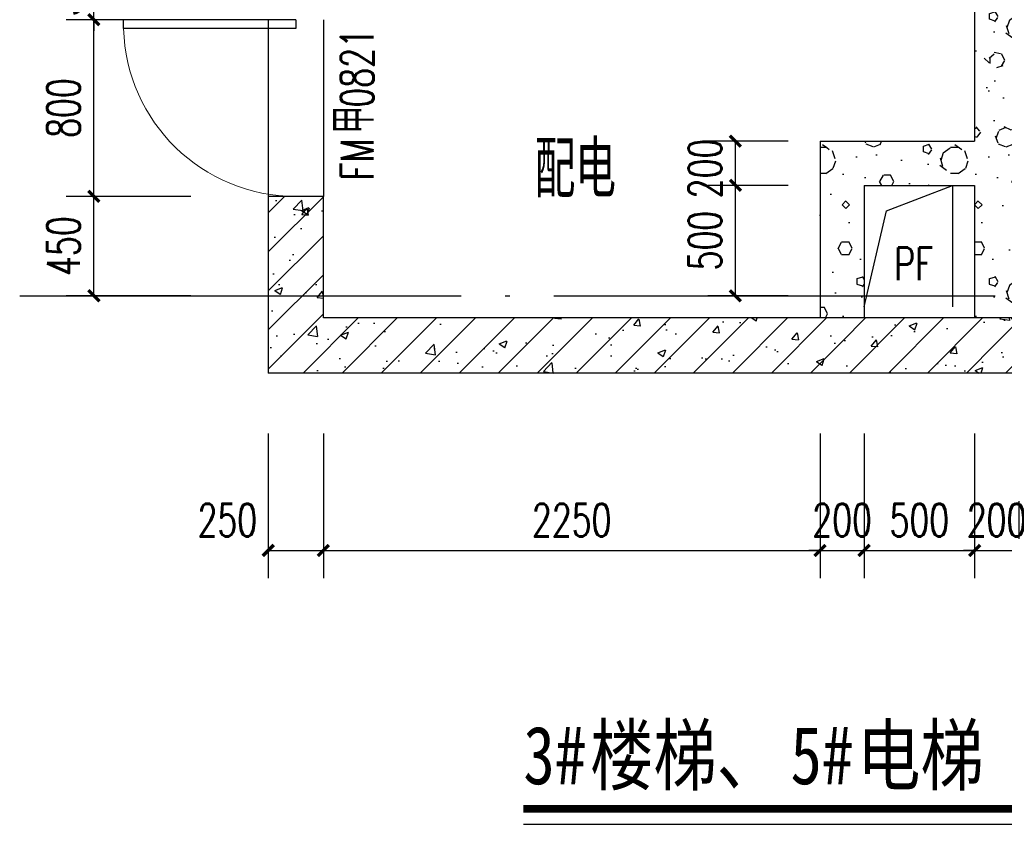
# Model space of a CAD drawing. Extents: x 797781 to 1255204, y 21234 to 1024248.
# Tile 1000 of 1056: x 1151204 to 1155665, y 662365 to 666008. Entities that reach past the tile are written whole.
import ezdxf

# ---------------------------------------------------------------- set-up
doc = ezdxf.new("R2010")
doc.units = 0
doc.header["$LTSCALE"] = 1000
doc.header["$MEASUREMENT"] = 0
doc.linetypes.add('230303生产综合楼-平面图_t8$0$DOTE', pattern=[2.42, 2, -0.2, 0.02, -0.2])
for name, color, linetype in [('230303生产综合楼-平面图_t8$0$AXIS', 3, 'Continuous'), ('230303生产综合楼-平面图_t8$0$DIM_SYMB', 3, 'Continuous'), ('230303生产综合楼-平面图_t8$0$DOOR_FIRE_TEXT', 7, 'Continuous'), ('230303生产综合楼-平面图_t8$0$DOTE', 1, '230303生产综合楼-平面图_t8$0$DOTE'), ('230303生产综合楼-平面图_t8$0$H-楼板留洞', 6, 'Continuous'), ('230303生产综合楼-平面图_t8$0$PUB_DIM', 3, 'Continuous'), ('230303生产综合楼-平面图_t8$0$PUB_HATCH', 8, 'Continuous'), ('230303生产综合楼-平面图_t8$0$PUB_TEXT', 7, 'Continuous'), ('230303生产综合楼-平面图_t8$0$WALL', 40, 'Continuous'), ('230303生产综合楼-平面图_t8$0$板洞', 6, 'Continuous'), ('DOOR_FIRE', 4, 'Continuous'), ('PUB_TEXT', 7, 'Continuous')]:
    doc.layers.add(name, color=color, linetype=linetype)
doc.styles.add('230303生产综合楼-平面图_t8$0$-黑体', font='simhei.ttf', dxfattribs={"width": 0.8})
doc.styles.add('230303生产综合楼-平面图_t8$0$_TCH_DIM', font='SIMPLEX', dxfattribs={"bigfont": 'GBCBIG'})
doc.styles.add('230303生产综合楼-平面图_T8$0$_TCH_DIM_T3', font='SIMPLEX', dxfattribs={"width": 0.705882, "bigfont": 'GBCBIG'})
doc.styles.add('230303生产综合楼-平面图_t8$0$_TCH_WINDOW', font='SIMPLEX', dxfattribs={"height": 3.5, "bigfont": 'GBCBIG'})
doc.dimstyles.new('230303生产综合楼-平面图_T8$0$_TCH_ARCH&&50', dxfattribs={"dimtxt": 148.75, "dimasz": 50, "dimexe": 125, "dimexo": 150, "dimgap": 63.125, "dimtad": 1, "dimdec": 0, "dimzin": 0, "dimdsep": 46, "dimtxsty": '230303生产综合楼-平面图_T8$0$_TCH_DIM_T3', "dimblk": '230303生产综合楼-平面图_t8$0$_ArchTick', "dimcen": 0.09, "dimclrt": 7, "dimazin": 2, "dimtfac": 1, "dimtdec": 0, "dimtix": 1, "dimtmove": 2, "dimatfit": 3, "dimfxl": 1, "dimtolj": 1, "dimtzin": 0, "dimarcsym": 0})
pattern_1 = [(0, (177, -183), (300, 600), [0, -600]), (0, (-174, -264), (300, 600), [0, -600]), (0, (21, -270), (300, 600), [0, -600]), (0, (234, -93), (300, 600), [0, -600]), (0, (-15, -300), (300, 600), [0, -600]), (0, (294, 285), (300, 600), [0, -600]), (0, (111, 237), (300, 600), [0, -600]), (0, (207, 162), (300, 600), [0, -600]), (0, (-282, 150), (300, 600), [0, -600]), (0, (12, 123), (300, 600), [0, -600]), (0, (-102, -30), (300, 600), [0, -600]), (0, (-96, -255), (300, 600), [0, -600]), (0, (129, -279), (300, 600), [0, -600]), (0, (294, -15), (300, 600), [0, -600]), (0, (-267, -108), (300, 600), [0, -600]), (0, (-216, -6), (300, 600), [0, -600]), (0, (18, -48), (300, 600), [0, -600]), (0, (-66, -135), (300, 600), [0, -600]), (0, (-114, 63), (300, 600), [0, -600]), (0, (-39, 288), (300, 600), [0, -600]), (0, (-243, -234), (300, 600), [0, -600]), (0, (87, 165), (300, 600), [0, -600]), (0, (-192, 174), (300, 600), [0, -600]), (0, (-240, 252), (300, 600), [0, -600]), (130.601294, (257.143, 97.143), (-1499.9999834, 1800.0000079), [26.34155, -11037.111]), (18.434949, (214.29, 108.57), (1499.9999945, 599.9999956), [27.10524, -3767.6279]), (90, (214.3, 82.86), (300, 600), [25.71428, -1174.28565]), (161.565051, (240, 74.29), (-1500.0000076, 599.999955), [27.10524, -3767.6279]), (53.130102, (240, 74.29), (300.000001, 600), [28.57143, -2971.4285]), (135, (262.86, -231.43), (-300.000036, 599.99996), [24.24366, -1672.8126]), (45, (228.57, -231.43), (299.999998, 599.999998), [24.24366, -1672.8126]), (135, (245.71, -248.57), (-300.000036, 599.99996), [24.24366, -1672.8126]), (45, (245.71, -248.57), (299.999998, 599.999998), [24.24366, -1672.8126]), (116.56505, (-25.7, 171.43), (-5e-05, 1199.99997), [31.94383, -638.8765]), (180, (-40, 200), (-300, 600), [34.28572, -565.71425]), (63.43495, (-88.57, 171.43), (3e-06, 1200), [31.94383, -638.8765]), (116.56505, (-74.3, 142.86), (-5e-05, 1199.99997), [31.94383, -638.8765]), (0, (-74.3, 142.86), (300, 600), [34.28572, -565.71425]), (63.43495, (-40, 142.86), (3e-06, 1200), [31.94383, -638.8765]), (107.102728, (200, -31.429), (-899.9999656, 3000.00000484), [38.86135, -16282.9025]), (143.972626, (188.57, 5.714), (-5699.9999277, 4199.9999952), [38.86135, -8122.02]), (180, (157.14, 28.6), (-300, 600), [37.14286, -562.8571]), (36.0273733, (88.57, 5.714), (5699.9999579, 4199.9999547), [38.86135, -8122.02]), (71.565051, (77.14, -28.57), (900.0000046, 2999.999995), [36.14032, -3758.5928]), (107.102728, (88.571, -65.714), (-899.9999656, 3000.00000484), [38.86135, -16282.9025]), (143.972626, (120, -88.57), (-5699.9999277, 4199.9999952), [38.86135, -8122.02]), (0, (120, -88.6), (300, 600), [37.14286, -562.8571]), (36.0273733, (157.143, -88.57), (5699.9999579, 4199.9999547), [38.86135, -8122.02]), (71.565051, (188.57, -65.71), (900.0000046, 2999.999995), [36.14032, -3758.5928]), (150.255118, (205.714, 248.57), (-900.000002, 599.9999926), [23.03502, -4814.3196]), (90, (185.7, 237.14), (300, 600), [22.85714, -1177.14275]), (29.744881, (185.714, 237.14), (900.0000005, 599.999997), [23.03502, -4814.3196]), (116.56505, (65.7, -177.14), (-5e-05, 1199.99997), [31.94383, -638.8765]), (168.690067, (51.43, -148.57), (-2700.000002, 599.999985), [29.13725, -6089.6855]), (41.185925, (0, -162.857), (7499.99995456, 6599.9999423), [30.37184, -12725.802]), (90, (0, -191.43), (300, 600), [28.57143, -1171.4285]), (138.814074, (22.857, -211.429), (-7499.9998667, 6600.00004204), [30.37184, -12725.802]), (16.6992442, (22.857, -211.429), (9899.9999255, 2999.9999686), [29.82945, -12498.5375]), (60.945396, (51.43, -202.857), (299.9999992, 599.9999947), [29.41609, -12325.3395]), (109.983106, (-185.714, 74.286), (-1500.00000565, 4199.9999889), [33.442, -14012.1975]), (155.556045, (-197.143, 105.714), (-3900.00001487, 1799.9999626), [34.52299, -14465.1315]), (24.4439547, (-260, 105.714), (3900.00000195, 1799.99999134), [34.52299, -14465.1315]), (70.0168934, (-271.429, 74.286), (1500.0000045, 4199.9999896), [33.442, -14012.1975]), (109.983106, (-260, 42.857), (-1500.00000565, 4199.9999889), [33.442, -14012.1975]), (160.016893, (-228.57, 31.43), (-1500.0000009, 599.9999727), [33.442, -6989.3775]), (19.9831065, (-228.57, 31.43), (1499.9999918, 599.999999), [33.442, -6989.3775]), (70.0168934, (-197.143, 42.857), (1500.0000045, 4199.9999896), [33.442, -14012.1975]), (122.005383, (37.14, 20), (-300.0000403, 599.9999694), [26.95423, -5633.434]), (18.434949, (-2.86, 34.29), (1499.9999945, 599.9999956), [27.10524, -3767.6279]), (90, (-2.86, 8.57), (300, 600), [25.71428, -1174.28565]), (161.565051, (22.86, 0), (-1500.0000076, 599.999955), [27.10524, -3767.6279]), (54.4623222, (22.857, 0), (2099.999997, 2999.9999955), [24.57807, -10298.2115]), (116.56505, (-137.14, -125.7), (-5e-05, 1199.99997), [31.94383, -638.8765]), (180, (-151.4, -97.14), (-300, 600), [31.42857, -568.5714]), (59.0362434, (-200, -125.714), (300.000001, 599.999997), [33.31973, -6963.822]), (120.963756, (-182.857, -154.286), (-300.000041, 599.9999724), [33.31973, -6963.822]), (0, (-182.86, -154.3), (300, 600), [31.42857, -568.5714]), (63.43495, (-151.43, -154.3), (3e-06, 1200), [31.94383, -638.8765])]
pattern_2 = [(45, (0, 0), (-88.388348, 88.388348), []), (50, (0, 0), (358.63009, -31.37607), [37.5, -412.5]), (355, (0, 0), (-69.37567, 376.09607), [30, -330]), (100.4514, (29.9, -2.6), (289.25469, 344.71977), [31.870095, -350.57106]), (46.1842, (0, 100), (533.62052, -82.7595), [56.25, -618.75]), (96.6356, (44.47, 93.1), (467.33135, 487.05894), [47.80514, -525.8565]), (351.1842, (0, 100), (467.33097, 487.0593), [45, -495]), (21, (50, 75), (298.453526, -201.309445), [37.5, -412.5]), (326, (50, 75), (121.65767, 362.57502), [30, -330]), (71.4514, (74.87, 58.22), (420.11131, 161.26525), [31.870095, -350.57106]), (37.5, (0, 0), (6.079928, 166.446927), [0, -326, 0, -335, 0, -331.25]), (7.5, (0, 0), (131.534769, 197.205856), [0, -191, 0, -318.5, 0, -126.25]), (327.5, (-111.5, 0), (266.911218, -11.277436), [0, -125, 0, -390, 0, -517.5]), (317.5, (-161.5, 0), (291.593085, 50.05249), [0, -162.5, 0, -259, 0, -367.5])]

# ---------------------------------------------------------------- blocks, each defined once
blk = doc.blocks.new('230303生产综合楼-平面图_t8$0$_ArchTick')
at = {"color": 0, "linetype": 'ByBlock', "const_width": 0.3}
blk.add_lwpolyline([(-0.5, -0.5), (0.5, 0.5)], dxfattribs=at)
blk = doc.blocks.new('*D2922')
at = {"layer": '230303生产综合楼-平面图_t8$0$PUB_DIM', "color": 0, "lineweight": -2, "transparency": 16777216}
for p, q in [((1154684.9, 665257.7), (1154321.5, 665257.7)), ((1154446.5, 664757.7), (1154446.5, 665257.7)), ((1154684.9, 664757.7), (1154321.5, 664757.7))]:
    blk.add_line(p, q, dxfattribs=at)
at = {"layer": 'Defpoints', "color": 0, "transparency": 16777216}
for p in [(1154446.5, 665257.7), (1154834.9, 665257.7), (1154834.9, 664757.7)]:
    blk.add_point(p, dxfattribs=at)
at = {"layer": '230303生产综合楼-平面图_t8$0$PUB_DIM', "color": 0, "lineweight": -2, "transparency": 16777216, "xscale": 50, "yscale": 50, "zscale": 50}
for p, rotation in [((1154446.5, 665257.7), 90), ((1154446.5, 664757.7), 270)]:
    blk.add_blockref('230303生产综合楼-平面图_t8$0$_ArchTick', p, dxfattribs=dict(at, rotation=rotation))
at = {"layer": '230303生产综合楼-平面图_t8$0$PUB_DIM', "color": 7, "transparency": 16777216, "insert": (1154309, 665007.7), "char_height": 148.75, "attachment_point": 5, "rotation": 90, "style": '230303生产综合楼-平面图_T8$0$_TCH_DIM_T3'}
blk.add_mtext('\\A1;500', dxfattribs=at)
blk = doc.blocks.new('*D2923')
at = {"layer": '230303生产综合楼-平面图_t8$0$PUB_DIM', "color": 0, "lineweight": -2, "transparency": 16777216}
for p, q in [((1154684.9, 665457.7), (1154321.5, 665457.7)), ((1154446.5, 665257.7), (1154446.5, 665457.7)), ((1154684.9, 665257.7), (1154321.5, 665257.7))]:
    blk.add_line(p, q, dxfattribs=at)
at = {"layer": 'Defpoints', "color": 0, "transparency": 16777216}
for p in [(1154446.5, 665457.7), (1154834.9, 665457.7), (1154834.9, 665257.7)]:
    blk.add_point(p, dxfattribs=at)
at = {"layer": '230303生产综合楼-平面图_t8$0$PUB_DIM', "color": 0, "lineweight": -2, "transparency": 16777216, "xscale": 50, "yscale": 50, "zscale": 50}
for p, rotation in [((1154446.5, 665457.7), 90), ((1154446.5, 665257.7), 270)]:
    blk.add_blockref('230303生产综合楼-平面图_t8$0$_ArchTick', p, dxfattribs=dict(at, rotation=rotation))
at = {"layer": '230303生产综合楼-平面图_t8$0$PUB_DIM', "color": 7, "transparency": 16777216, "insert": (1154309, 665334), "char_height": 148.75, "attachment_point": 5, "rotation": 90, "style": '230303生产综合楼-平面图_T8$0$_TCH_DIM_T3'}
blk.add_mtext('\\A1;200', dxfattribs=at)
blk = doc.blocks.new('*D4067')
at = {"layer": '230303生产综合楼-平面图_t8$0$PUB_DIM', "color": 0, "lineweight": -2, "transparency": 16777216}
for p, q in [((1151978.9, 665207.7), (1151415, 665207.7)), ((1151540, 664757.7), (1151540, 665207.7)), ((1151978.9, 664757.7), (1151415, 664757.7))]:
    blk.add_line(p, q, dxfattribs=at)
at = {"layer": 'Defpoints', "color": 0, "transparency": 16777216}
for p in [(1151540, 665207.7), (1152128.9, 665207.7), (1152128.9, 664757.7)]:
    blk.add_point(p, dxfattribs=at)
at = {"layer": '230303生产综合楼-平面图_t8$0$PUB_DIM', "color": 0, "lineweight": -2, "transparency": 16777216, "xscale": 50, "yscale": 50, "zscale": 50}
for p, rotation in [((1151540, 665207.7), 90), ((1151540, 664757.7), 270)]:
    blk.add_blockref('230303生产综合楼-平面图_t8$0$_ArchTick', p, dxfattribs=dict(at, rotation=rotation))
at = {"layer": '230303生产综合楼-平面图_t8$0$PUB_DIM', "color": 7, "transparency": 16777216, "insert": (1151402.5, 664982.7), "char_height": 148.75, "attachment_point": 5, "rotation": 90, "style": '230303生产综合楼-平面图_T8$0$_TCH_DIM_T3'}
blk.add_mtext('\\A1;450', dxfattribs=at)
blk = doc.blocks.new('*D4068')
at = {"layer": '230303生产综合楼-平面图_t8$0$PUB_DIM', "color": 0, "lineweight": -2, "transparency": 16777216}
for p, q in [((1151978.9, 666007.7), (1151415, 666007.7)), ((1151540, 665207.7), (1151540, 666007.7)), ((1151978.9, 665207.7), (1151415, 665207.7))]:
    blk.add_line(p, q, dxfattribs=at)
at = {"layer": 'Defpoints', "color": 0, "transparency": 16777216}
for p in [(1151540, 666007.7), (1152128.9, 666007.7), (1152128.9, 665207.7)]:
    blk.add_point(p, dxfattribs=at)
at = {"layer": '230303生产综合楼-平面图_t8$0$PUB_DIM', "color": 0, "lineweight": -2, "transparency": 16777216, "xscale": 50, "yscale": 50, "zscale": 50}
for p, rotation in [((1151540, 666007.7), 90), ((1151540, 665207.7), 270)]:
    blk.add_blockref('230303生产综合楼-平面图_t8$0$_ArchTick', p, dxfattribs=dict(at, rotation=rotation))
at = {"layer": '230303生产综合楼-平面图_t8$0$PUB_DIM', "color": 7, "transparency": 16777216, "insert": (1151402.5, 665607.7), "char_height": 148.75, "attachment_point": 5, "rotation": 90, "style": '230303生产综合楼-平面图_T8$0$_TCH_DIM_T3'}
blk.add_mtext('\\A1;800', dxfattribs=at)
blk = doc.blocks.new('*D4069')
at = {"layer": '230303生产综合楼-平面图_t8$0$PUB_DIM', "color": 0, "lineweight": -2, "transparency": 16777216}
for p, q in [((1151540, 666307.7), (1151540, 666357.7)), ((1151978.9, 666307.7), (1151415, 666307.7)), ((1151540, 666007.7), (1151540, 666307.7)), ((1151978.9, 666007.7), (1151415, 666007.7)), ((1151540, 666007.7), (1151540, 665957.7))]:
    blk.add_line(p, q, dxfattribs=at)
at = {"layer": 'Defpoints', "color": 0, "transparency": 16777216}
for p in [(1151540, 666307.7), (1152128.9, 666307.7), (1152128.9, 666007.7)]:
    blk.add_point(p, dxfattribs=at)
at = {"layer": '230303生产综合楼-平面图_t8$0$PUB_DIM', "color": 0, "lineweight": -2, "transparency": 16777216, "xscale": 50, "yscale": 50, "zscale": 50}
for p, rotation in [((1151540, 666307.7), 270), ((1151540, 666007.7), 90)]:
    blk.add_blockref('230303生产综合楼-平面图_t8$0$_ArchTick', p, dxfattribs=dict(at, rotation=rotation))
at = {"layer": '230303生产综合楼-平面图_t8$0$PUB_DIM', "color": 7, "transparency": 16777216, "insert": (1151402.5, 666157.7), "char_height": 148.75, "attachment_point": 5, "rotation": 90, "style": '230303生产综合楼-平面图_T8$0$_TCH_DIM_T3'}
blk.add_mtext('\\A1;300', dxfattribs=at)
blk = doc.blocks.new('*D4094')
at = {"layer": '230303生产综合楼-平面图_t8$0$AXIS', "color": 0, "lineweight": -2, "transparency": 16777216}
for p, q in [((1155529.9, 664133.7), (1155529.9, 663479.8)), ((1155729.9, 664133.7), (1155729.9, 663479.8)), ((1155529.9, 663604.8), (1155479.9, 663604.8)), ((1155529.9, 663604.8), (1155729.9, 663604.8)), ((1155729.9, 663604.8), (1155779.9, 663604.8))]:
    blk.add_line(p, q, dxfattribs=at)
at = {"layer": 'Defpoints', "color": 0, "transparency": 16777216}
for p in [(1155529.9, 664283.7), (1155729.9, 664283.7), (1155729.9, 663604.8)]:
    blk.add_point(p, dxfattribs=at)
at = {"layer": '230303生产综合楼-平面图_t8$0$AXIS', "color": 0, "lineweight": -2, "transparency": 16777216, "xscale": 50, "yscale": 50, "zscale": 50}
blk.add_blockref('230303生产综合楼-平面图_t8$0$_ArchTick', (1155529.9, 663604.8), dxfattribs=at)
at = {"layer": '230303生产综合楼-平面图_t8$0$AXIS', "color": 0, "lineweight": -2, "transparency": 16777216, "xscale": 50, "yscale": 50, "zscale": 50, "rotation": 180}
blk.add_blockref('230303生产综合楼-平面图_t8$0$_ArchTick', (1155729.9, 663604.8), dxfattribs=at)
at = {"layer": '230303生产综合楼-平面图_t8$0$AXIS', "color": 7, "transparency": 16777216, "insert": (1155629.9, 663742.3), "char_height": 148.75, "attachment_point": 5, "style": '230303生产综合楼-平面图_T8$0$_TCH_DIM_T3'}
blk.add_mtext('\\A1;200', dxfattribs=at)
blk = doc.blocks.new('*D4095')
at = {"layer": '230303生产综合楼-平面图_t8$0$AXIS', "color": 0, "lineweight": -2, "transparency": 16777216}
for p, q in [((1155029.9, 664133.7), (1155029.9, 663479.8)), ((1155529.9, 664133.7), (1155529.9, 663479.8)), ((1155029.9, 663604.8), (1155529.9, 663604.8))]:
    blk.add_line(p, q, dxfattribs=at)
at = {"layer": 'Defpoints', "color": 0, "transparency": 16777216}
for p in [(1155029.9, 664283.7), (1155529.9, 664283.7), (1155529.9, 663604.8)]:
    blk.add_point(p, dxfattribs=at)
at = {"layer": '230303生产综合楼-平面图_t8$0$AXIS', "color": 0, "lineweight": -2, "transparency": 16777216, "xscale": 50, "yscale": 50, "zscale": 50, "rotation": 180}
blk.add_blockref('230303生产综合楼-平面图_t8$0$_ArchTick', (1155029.9, 663604.8), dxfattribs=at)
at = {"layer": '230303生产综合楼-平面图_t8$0$AXIS', "color": 0, "lineweight": -2, "transparency": 16777216, "xscale": 50, "yscale": 50, "zscale": 50}
blk.add_blockref('230303生产综合楼-平面图_t8$0$_ArchTick', (1155529.9, 663604.8), dxfattribs=at)
at = {"layer": '230303生产综合楼-平面图_t8$0$AXIS', "color": 7, "transparency": 16777216, "insert": (1155279.9, 663742.3), "char_height": 148.75, "attachment_point": 5, "style": '230303生产综合楼-平面图_T8$0$_TCH_DIM_T3'}
blk.add_mtext('\\A1;500', dxfattribs=at)
blk = doc.blocks.new('*D4096')
at = {"layer": '230303生产综合楼-平面图_t8$0$AXIS', "color": 0, "lineweight": -2, "transparency": 16777216}
for p, q in [((1154829.9, 664133.7), (1154829.9, 663479.8)), ((1155029.9, 664133.7), (1155029.9, 663479.8)), ((1154829.9, 663604.8), (1154779.9, 663604.8)), ((1154829.9, 663604.8), (1155029.9, 663604.8)), ((1155029.9, 663604.8), (1155079.9, 663604.8))]:
    blk.add_line(p, q, dxfattribs=at)
at = {"layer": 'Defpoints', "color": 0, "transparency": 16777216}
for p in [(1154829.9, 664283.7), (1155029.9, 664283.7), (1155029.9, 663604.8)]:
    blk.add_point(p, dxfattribs=at)
at = {"layer": '230303生产综合楼-平面图_t8$0$AXIS', "color": 0, "lineweight": -2, "transparency": 16777216, "xscale": 50, "yscale": 50, "zscale": 50}
blk.add_blockref('230303生产综合楼-平面图_t8$0$_ArchTick', (1154829.9, 663604.8), dxfattribs=at)
at = {"layer": '230303生产综合楼-平面图_t8$0$AXIS', "color": 0, "lineweight": -2, "transparency": 16777216, "xscale": 50, "yscale": 50, "zscale": 50, "rotation": 180}
blk.add_blockref('230303生产综合楼-平面图_t8$0$_ArchTick', (1155029.9, 663604.8), dxfattribs=at)
at = {"layer": '230303生产综合楼-平面图_t8$0$AXIS', "color": 7, "transparency": 16777216, "insert": (1154929.9, 663742.3), "char_height": 148.75, "attachment_point": 5, "style": '230303生产综合楼-平面图_T8$0$_TCH_DIM_T3'}
blk.add_mtext('\\A1;200', dxfattribs=at)
blk = doc.blocks.new('*D4097')
at = {"layer": '230303生产综合楼-平面图_t8$0$AXIS', "color": 0, "lineweight": -2, "transparency": 16777216}
for p, q in [((1152579.9, 664133.7), (1152579.9, 663479.8)), ((1154829.9, 664133.7), (1154829.9, 663479.8)), ((1152579.9, 663604.8), (1154829.9, 663604.8))]:
    blk.add_line(p, q, dxfattribs=at)
at = {"layer": 'Defpoints', "color": 0, "transparency": 16777216}
for p in [(1152579.9, 664283.7), (1154829.9, 664283.7), (1154829.9, 663604.8)]:
    blk.add_point(p, dxfattribs=at)
at = {"layer": '230303生产综合楼-平面图_t8$0$AXIS', "color": 0, "lineweight": -2, "transparency": 16777216, "xscale": 50, "yscale": 50, "zscale": 50, "rotation": 180}
blk.add_blockref('230303生产综合楼-平面图_t8$0$_ArchTick', (1152579.9, 663604.8), dxfattribs=at)
at = {"layer": '230303生产综合楼-平面图_t8$0$AXIS', "color": 0, "lineweight": -2, "transparency": 16777216, "xscale": 50, "yscale": 50, "zscale": 50}
blk.add_blockref('230303生产综合楼-平面图_t8$0$_ArchTick', (1154829.9, 663604.8), dxfattribs=at)
at = {"layer": '230303生产综合楼-平面图_t8$0$AXIS', "color": 7, "transparency": 16777216, "insert": (1153704.9, 663742.3), "char_height": 148.75, "attachment_point": 5, "style": '230303生产综合楼-平面图_T8$0$_TCH_DIM_T3'}
blk.add_mtext('\\A1;2250', dxfattribs=at)
blk = doc.blocks.new('*D4098')
at = {"layer": '230303生产综合楼-平面图_t8$0$AXIS', "color": 0, "lineweight": -2, "transparency": 16777216}
for p, q in [((1152329.9, 664133.7), (1152329.9, 663479.8)), ((1152579.9, 664133.7), (1152579.9, 663479.8)), ((1152329.9, 663604.8), (1152579.9, 663604.8))]:
    blk.add_line(p, q, dxfattribs=at)
at = {"layer": 'Defpoints', "color": 0, "transparency": 16777216}
for p in [(1152329.9, 664283.7), (1152579.9, 664283.7), (1152579.9, 663604.8)]:
    blk.add_point(p, dxfattribs=at)
at = {"layer": '230303生产综合楼-平面图_t8$0$AXIS', "color": 0, "lineweight": -2, "transparency": 16777216, "xscale": 50, "yscale": 50, "zscale": 50, "rotation": 180}
blk.add_blockref('230303生产综合楼-平面图_t8$0$_ArchTick', (1152329.9, 663604.8), dxfattribs=at)
at = {"layer": '230303生产综合楼-平面图_t8$0$AXIS', "color": 0, "lineweight": -2, "transparency": 16777216, "xscale": 50, "yscale": 50, "zscale": 50}
blk.add_blockref('230303生产综合楼-平面图_t8$0$_ArchTick', (1152579.9, 663604.8), dxfattribs=at)
at = {"layer": '230303生产综合楼-平面图_t8$0$AXIS', "color": 7, "transparency": 16777216, "insert": (1152144.9, 663742.3), "char_height": 148.75, "attachment_point": 5, "style": '230303生产综合楼-平面图_T8$0$_TCH_DIM_T3'}
blk.add_mtext('\\A1;250', dxfattribs=at)
blk = doc.blocks.new('$DorLib2D$00000001')
for p, q in [((0.45, 0.975), (0.5, 0.975)), ((0.45, 0), (0.45, 0.975)), ((0.5, 0), (0.5, 0.975)), ((0.5, 0), (0.45, 0))]:
    blk.add_line(p, q)
at = {"lineweight": 13}
blk.add_arc((0.475, 0), 0.975, 91.4693, 180, dxfattribs=at)

msp = doc.modelspace()

# ---------------------------------------------------------------- hatches: boundary and pattern name
at = {"layer": '230303生产综合楼-平面图_t8$0$PUB_HATCH'}
h = msp.add_hatch(dxfattribs=at)
h.set_pattern_fill('加气混凝土', color=256, scale=50, style=0)
h.set_pattern_definition(pattern_1)
h.paths.add_polyline_path([(1155596.6, 666407.7), (1155529.9, 666307.7), (1155529.9, 665457.7), (1155596.6, 665357.7), (1155729.9, 665357.7), (1155729.9, 666407.7)])
h = msp.add_hatch(dxfattribs=at)
h.set_pattern_fill('加气混凝土', color=256, scale=50, style=0)
h.set_pattern_definition(pattern_1)
h.paths.add_polyline_path([(1154829.9, 665457.7), (1155029.9, 665257.7), (1155529.9, 665257.7), (1155596.6, 665357.7), (1155529.9, 665457.7)])
h = msp.add_hatch(dxfattribs=at)
h.set_pattern_fill('加气混凝土', color=256, scale=50, style=0)
h.set_pattern_definition(pattern_1)
h.paths.add_polyline_path([(1155029.9, 665257.7), (1154829.9, 665457.7), (1154829.9, 664657.7), (1155029.9, 664657.7)])
h = msp.add_hatch(dxfattribs=at)
h.set_pattern_fill('加气混凝土', color=256, scale=50, style=0)
h.set_pattern_definition(pattern_1)
h.paths.add_polyline_path([(1155596.6, 665357.7), (1155529.9, 665257.7), (1155529.9, 664657.7), (1155729.9, 664657.7), (1155729.9, 665357.7)])
h = msp.add_hatch(dxfattribs=at)
h.set_pattern_fill('钢筋混凝土', color=256, scale=50, style=0)
h.set_pattern_definition(pattern_2)
h.paths.add_polyline_path([(1152579.9, 664657.7), (1152579.9, 665207.7), (1152329.9, 665207.7), (1152329.9, 664407.7)])
h = msp.add_hatch(dxfattribs=at)
h.set_pattern_fill('钢筋混凝土', color=256, scale=50, style=0)
h.set_pattern_definition(pattern_2)
h.paths.add_polyline_path([(1154929.9, 664407.7), (1154929.9, 664657.7), (1152579.9, 664657.7), (1152329.9, 664407.7)])
h = msp.add_hatch(dxfattribs=at)
h.set_pattern_fill('钢筋混凝土', color=256, scale=50, style=0)
h.set_pattern_definition(pattern_2)
h.paths.add_polyline_path([(1155629.9, 664407.7), (1155629.9, 664657.7), (1154929.9, 664657.7), (1154929.9, 664407.7)])
h = msp.add_hatch(dxfattribs=at)
h.set_pattern_fill('钢筋混凝土', color=256, scale=50, style=0)
h.set_pattern_definition(pattern_2)
h.paths.add_polyline_path([(1158179.9, 664407.7), (1158179.9, 664657.7), (1155629.9, 664657.7), (1155629.9, 664407.7)])

# ---------------------------------------------------------------- linework, layer by layer
at = {"layer": '230303生产综合楼-平面图_t8$0$DIM_SYMB', "const_width": 35}
msp.add_lwpolyline([(1153485.8, 662435.2), (1157882.8, 662435.2)], dxfattribs=at)
at = {"layer": '230303生产综合楼-平面图_t8$0$DIM_SYMB'}
msp.add_lwpolyline([(1153485.8, 662365.2), (1157882.8, 662365.2)], dxfattribs=at)
at = {"layer": '230303生产综合楼-平面图_t8$0$DOTE'}
msp.add_line((1151204.1, 664757.7), (1159629.9, 664757.7), dxfattribs=at)
at = {"layer": '230303生产综合楼-平面图_t8$0$H-楼板留洞'}
msp.add_lwpolyline([(1155429.9, 665257.7), (1155429.9, 664707.7)], dxfattribs=at)
at = {"layer": '230303生产综合楼-平面图_t8$0$WALL'}
for p, q in [((1155529.9, 666307.7), (1155529.9, 665457.7)), ((1154829.9, 665457.7), (1155529.9, 665457.7)), ((1154829.9, 665457.7), (1154829.9, 664657.7)), ((1155029.9, 665257.7), (1155529.9, 665257.7)), ((1155029.9, 665257.7), (1155029.9, 664657.7)), ((1155529.9, 665257.7), (1155529.9, 664657.7)), ((1152579.9, 665207.7), (1152329.9, 665207.7)), ((1152329.9, 665207.7), (1152329.9, 664407.7)), ((1152579.9, 664657.7), (1152579.9, 665207.7)), ((1154929.9, 664657.7), (1152579.9, 664657.7)), ((1155629.9, 664657.7), (1154929.9, 664657.7)), ((1158179.9, 664657.7), (1155629.9, 664657.7)), ((1154929.9, 664407.7), (1152329.9, 664407.7)), ((1155629.9, 664407.7), (1154929.9, 664407.7)), ((1158179.9, 664407.7), (1155629.9, 664407.7))]:
    msp.add_line(p, q, dxfattribs=at)
at = {"layer": '230303生产综合楼-平面图_t8$0$板洞'}
msp.add_lwpolyline([(1155029.9, 664707.7), (1155131, 665143.1), (1155429.9, 665257.7)], dxfattribs=at)
at = {"layer": 'DOOR_FIRE'}
for p, q in [((1152329.9, 666007.7), (1152329.9, 665207.7)), ((1152579.9, 666007.7), (1152579.9, 665207.7))]:
    msp.add_line(p, q, dxfattribs=at)

# ---------------------------------------------------------------- block references
at = {"layer": 'DOOR_FIRE', "xscale": -800, "yscale": -800, "zscale": 250, "rotation": 270}
msp.add_blockref('$DorLib2D$00000001', (1152454.9, 665607.7), dxfattribs=at)

# ---------------------------------------------------------------- texts
at = {"layer": '230303生产综合楼-平面图_t8$0$DOOR_FIRE_TEXT', "style": '230303生产综合楼-平面图_t8$0$_TCH_WINDOW', "width": 0.705882}
for s, p in [('0821', (1152807.4, 665609.8)), ('FM', (1152807.4, 665280.6))]:
    msp.add_text(s, height=148.75, rotation=90, dxfattribs=at).set_placement(p)
at = {"layer": '230303生产综合楼-平面图_t8$0$DOOR_FIRE_TEXT', "style": '230303生产综合楼-平面图_t8$0$_TCH_WINDOW'}
msp.add_text('甲', height=178.7, rotation=90, dxfattribs=at).set_placement((1152807.4, 665490.6))
at = {"layer": '230303生产综合楼-平面图_t8$0$PUB_TEXT', "style": '230303生产综合楼-平面图_t8$0$_TCH_DIM'}
msp.add_text('配电', height=255.32, dxfattribs=at).set_placement((1153537.6, 665202.6))
at = {"layer": '230303生产综合楼-平面图_t8$0$PUB_TEXT', "style": '230303生产综合楼-平面图_t8$0$_TCH_DIM', "width": 0.705882}
msp.add_text('PF', height=148.75, dxfattribs=at).set_placement((1155166.3, 664827.9))
at = {"layer": 'PUB_TEXT', "style": '230303生产综合楼-平面图_t8$0$-黑体', "width": 0.8}
for s, p in [('3#', (1153485.8, 662546.5)), ('楼梯、', (1153788.2, 662546.5)), ('5#', (1154695.6, 662546.5)), ('电梯', (1154998, 662546.5))]:
    msp.add_text(s, height=262.87, dxfattribs=at).set_placement(p)

# ---------------------------------------------------------------- dimensions: what is measured, and where the dimension line sits
at = {"layer": '230303生产综合楼-平面图_t8$0$AXIS'}
dim = msp.add_linear_dim(base=(1152579.9, 663604.8), p1=(1152329.9, 664283.7), p2=(1152579.9, 664283.7), angle=360, dimstyle='230303生产综合楼-平面图_T8$0$_TCH_ARCH&&50', dxfattribs=at)
dim.commit()
dim.dimension.update_dxf_attribs({"geometry": '*D4098', "text_midpoint": (1152144.9, 663742.3), "dimtype": 161})
for p1, p2, picture, middle in [((1152579.9, 664283.7), (1154829.9, 664283.7), '*D4097', (1153704.9, 663742.3)), ((1154829.9, 664283.7), (1155029.9, 664283.7), '*D4096', (1154929.9, 663742.3)), ((1155029.9, 664283.7), (1155529.9, 664283.7), '*D4095', (1155279.9, 663742.3)), ((1155529.9, 664283.7), (1155729.9, 664283.7), '*D4094', (1155629.9, 663742.3))]:
    dim = msp.add_aligned_dim(p1=p1, p2=p2, distance=-678.9, dimstyle='230303生产综合楼-平面图_T8$0$_TCH_ARCH&&50', dxfattribs=at)
    dim.commit()
    dim.dimension.update_dxf_attribs({"geometry": picture, "text_midpoint": middle})
at = {"layer": '230303生产综合楼-平面图_t8$0$PUB_DIM'}
for p1, p2, distance, picture, middle in [((1152128.9, 666007.7), (1152128.9, 666307.7), 588.9, '*D4069', (1151402.5, 666157.7)), ((1152128.9, 665207.7), (1152128.9, 666007.7), 588.9, '*D4068', (1151402.5, 665607.7)), ((1154834.9, 664757.7), (1154834.9, 665257.7), 388.4, '*D2922', (1154309, 665007.7)), ((1152128.9, 664757.7), (1152128.9, 665207.7), 588.9, '*D4067', (1151402.5, 664982.7))]:
    dim = msp.add_aligned_dim(p1=p1, p2=p2, distance=distance, dimstyle='230303生产综合楼-平面图_T8$0$_TCH_ARCH&&50', dxfattribs=at)
    dim.commit()
    dim.dimension.update_dxf_attribs({"geometry": picture, "text_midpoint": middle})
dim = msp.add_linear_dim(base=(1154446.5, 665457.7), p1=(1154834.9, 665257.7), p2=(1154834.9, 665457.7), angle=90, dimstyle='230303生产综合楼-平面图_T8$0$_TCH_ARCH&&50', dxfattribs=at)
dim.commit()
dim.dimension.update_dxf_attribs({"geometry": '*D2923', "text_midpoint": (1154309, 665334), "dimtype": 161})

doc.saveas('drawing.dxf')
